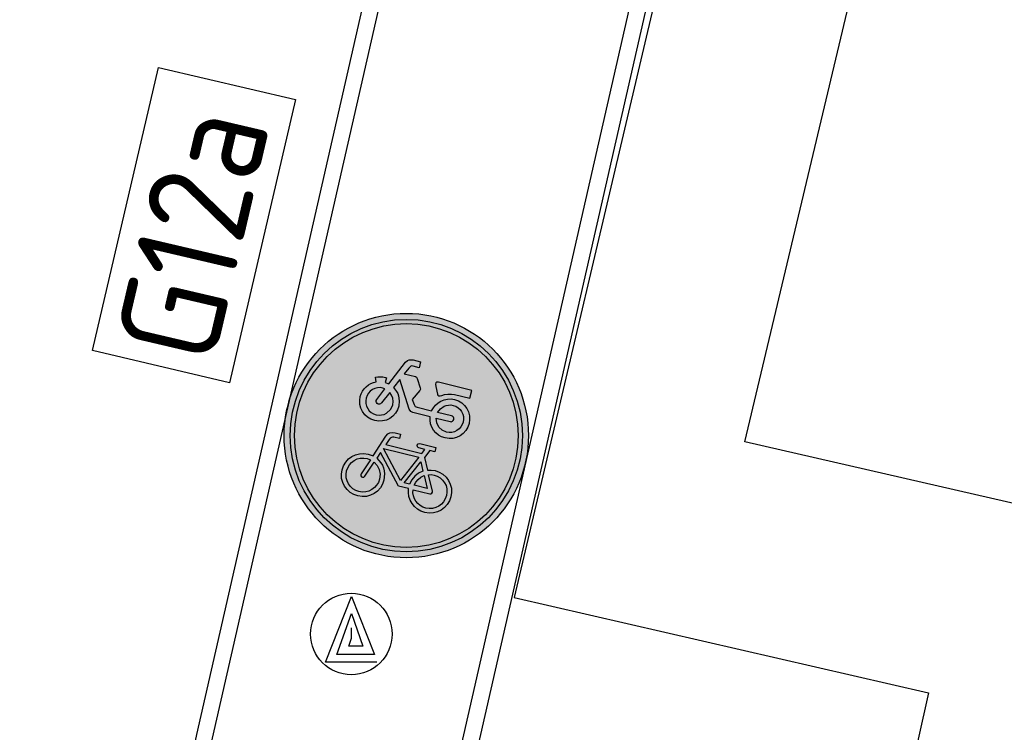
# Model space of a CAD drawing. Header units: metres. Extents: x 116958 to 118326, y 475500 to 477904.
# Tile 867 of 1001: x 117627.9 to 117632.73, y 476761.14 to 476764.63. Entities that reach past the tile are written whole.
import ezdxf

# ---------------------------------------------------------------- set-up
doc = ezdxf.new("R2010")
doc.units = ezdxf.units.M
doc.header["$LTSCALE"] = 0.2
doc.layers.get('0').update_dxf_attribs({"color": 6})
for name, color, linetype in [('B-WE-IE-TERREINAFSCHEIDING_KUNSTMATIG_HEKWERK-G', 252, 'HEKWERK'), ('N-WE-IE-MEUBILAIR_WEGMEUBILAIR_VERKEERSBORD-G', 7, 'Continuous'), ('N-WE-IE-MEUBILAIR_WEGMEUBILAIR_VERKEERSBORD-PAAL', 2, 'Continuous'), ('N-WE-VH-KANTOPSLUITING_ACHTERKANTBAND-G', 251, 'Continuous'), ('N-WE-VH-KANTOPSLUITING_OPSLUITBAND_80X200-G', 251, 'Continuous'), ('to-xx-bibcontour', 7, 'Continuous'), ('to-xx-bibkleur', 7, 'Continuous'), ('X-XX-WERKGRENS-G', 4, 'WERKGRENS')]:
    doc.layers.add(name, color=color, linetype=linetype)
doc.styles.get("Standard").update_dxf_attribs({"font": 'isocp.shx'})
doc.linetypes.add('HEKWERK', pattern='A,5,-1,[103,standaard.shx,S=0.5,R=0,X=0,Y=0],-1', length=7)
doc.linetypes.add('WERKGRENS', pattern='A,5,-2,[100,standaard.shx,S=1,R=0,X=0,Y=0],-2', length=9)

# ---------------------------------------------------------------- blocks, each defined once
blk = doc.blocks.new('G12a')
at = {"layer": 'to-xx-bibkleur'}
h = blk.add_hatch(color=150, dxfattribs=at)
h.paths.add_polyline_path([(0.3, 0.3, 1), (-0.3, 0.3, 1)])
h.paths.add_polyline_path([(-0.2852, 0.3, -1), (0.2852, 0.3, -1)], flags=16)
h.paths.add_polyline_path([(-0.2747, 0.3, -1), (0.2747, 0.3, -1)], flags=0)
h.paths.add_polyline_path([(0.1413, 0.1912), (0.1424, 0.1805), (0.1413, 0.1698), (0.1383, 0.1599), (0.1334, 0.1509), (0.1268, 0.143), (0.1191, 0.1366), (0.1099, 0.1316), (0.1, 0.1285), (0.0893, 0.1275), (0.0794, 0.1284), (0.07, 0.1311), (0.0614, 0.1355), (0.0538, 0.1412), (0.0474, 0.1483), (0.0422, 0.1564), (0.0384, 0.1654), (0.0364, 0.175), (0.0111, 0.175), (-0.0515, 0.2444), (-0.0572, 0.2284), (-0.0447, 0.2203), (-0.0395, 0.2151), (-0.0352, 0.2093), (-0.0317, 0.2029), (-0.0291, 0.1959), (-0.027, 0.1805), (-0.0281, 0.1698), (-0.0311, 0.1599), (-0.036, 0.1509), (-0.0425, 0.143), (-0.0503, 0.1366), (-0.0595, 0.1316), (-0.0694, 0.1285), (-0.08, 0.1275), (-0.0907, 0.1285), (-0.1006, 0.1316), (-0.1096, 0.1366), (-0.1175, 0.143), (-0.1239, 0.1509), (-0.129, 0.1599), (-0.132, 0.1698), (-0.1331, 0.1805), (-0.132, 0.1912), (-0.129, 0.2011), (-0.1239, 0.2102), (-0.1175, 0.218), (-0.1096, 0.2244), (-0.1006, 0.2293), (-0.0907, 0.2324), (-0.08, 0.2334), (-0.0675, 0.2322), (-0.0483, 0.2865), (-0.0451, 0.2932), (-0.0412, 0.2971), (-0.0357, 0.2991), (-0.0285, 0.2997), (-0.0146, 0.2997), (-0.0146, 0.2889), (-0.0285, 0.2889), (-0.0319, 0.2883), (-0.0346, 0.2868), (-0.0369, 0.2843), (-0.0386, 0.2808), (-0.0436, 0.2668), (0.0477, 0.2668), (0.0527, 0.2779), (0.037, 0.2779), (0.0349, 0.2784), (0.0332, 0.2796), (0.0316, 0.2834), (0.0332, 0.2874), (0.037, 0.2889), (0.0777, 0.2889), (0.0777, 0.2779), (0.0649, 0.2779), (0.0559, 0.2583), (0.0706, 0.2301), (0.0797, 0.2325), (0.0893, 0.2334), (0.1, 0.2324), (0.1099, 0.2293), (0.1191, 0.2244), (0.1268, 0.218), (0.1334, 0.2102), (0.1383, 0.2011)], flags=0)
h.paths.add_polyline_path([(0.1302, 0.1889), (0.1311, 0.1805), (0.1302, 0.1721), (0.1278, 0.1642), (0.1241, 0.1572), (0.1189, 0.1509), (0.1128, 0.1458), (0.1056, 0.1419), (0.0977, 0.1395), (0.0893, 0.1386), (0.0817, 0.1393), (0.0744, 0.1413), (0.0677, 0.1447), (0.0617, 0.1491), (0.0567, 0.1544), (0.0526, 0.1607), (0.0495, 0.1677), (0.0479, 0.175), (0.0903, 0.175), (0.093, 0.1758), (0.0948, 0.1776), (0.0956, 0.1801), (0.095, 0.1828), (0.0759, 0.2198), (0.0825, 0.2217), (0.0893, 0.2223), (0.0977, 0.2214), (0.1056, 0.2189), (0.1128, 0.2153), (0.1189, 0.2101), (0.1241, 0.204), (0.1278, 0.1968)], flags=0)
h.paths.add_polyline_path([(0.1342, 0.3385), (0.1282, 0.3313), (0.121, 0.3253), (0.1128, 0.3208), (0.1037, 0.318), (0.0938, 0.317), (0.0849, 0.3179), (0.0764, 0.3202), (0.0686, 0.324), (0.0617, 0.329), (0.0558, 0.3353), (0.0511, 0.3424), (0.0477, 0.3503), (0.0456, 0.3589), (0.0021, 0.3589), (-0.0038, 0.3603), (-0.0088, 0.3648), (-0.0485, 0.4301), (-0.0587, 0.4072), (-0.0491, 0.3996), (-0.0451, 0.395), (-0.0418, 0.3898), (-0.0371, 0.3784), (-0.0354, 0.3656), (-0.0363, 0.3558), (-0.0392, 0.3467), (-0.0436, 0.3385), (-0.0495, 0.3313), (-0.0567, 0.3253), (-0.0651, 0.3208), (-0.0742, 0.318), (-0.084, 0.317), (-0.0938, 0.318), (-0.1029, 0.3208), (-0.1111, 0.3253), (-0.1185, 0.3313), (-0.1244, 0.3385), (-0.129, 0.3467), (-0.1317, 0.3558), (-0.1328, 0.3656), (-0.1322, 0.3731), (-0.1307, 0.3801), (-0.1279, 0.3868), (-0.1244, 0.3929), (-0.1201, 0.3984), (-0.1151, 0.4033), (-0.1093, 0.4072), (-0.1031, 0.4104), (-0.1078, 0.4214), (-0.1029, 0.4234), (-0.0971, 0.4247), (-0.0907, 0.4258), (-0.084, 0.4263), (-0.0814, 0.4261), (-0.0814, 0.4142), (-0.0723, 0.4127), (-0.0448, 0.4746), (-0.0415, 0.4792), (-0.0378, 0.4821), (-0.0335, 0.4836), (-0.0284, 0.4841), (-0.0092, 0.4841), (-0.0092, 0.4694), (-0.0244, 0.4694), (-0.0278, 0.4691), (-0.0302, 0.4679), (-0.034, 0.4623), (-0.0413, 0.4461), (-0.0131, 0.4461), (-0.0104, 0.4452), (-0.0076, 0.4427), (0.0053, 0.4222), (0.0064, 0.4186), (0.0056, 0.4156), (-0.0069, 0.3892), (0.0003, 0.3782), (0.0038, 0.3747), (0.009, 0.3737), (0.0459, 0.3737), (0.0482, 0.3821), (0.0517, 0.3898), (0.0564, 0.3967), (0.0622, 0.4026), (0.0691, 0.4075), (0.0767, 0.4112), (0.0851, 0.4135), (0.0938, 0.4142), (0.1037, 0.4133), (0.1128, 0.4104), (0.121, 0.406), (0.1282, 0.4001), (0.1342, 0.3929), (0.1387, 0.3845), (0.1416, 0.3754), (0.1425, 0.3656), (0.1416, 0.3558), (0.1387, 0.3467)], flags=0)
h.paths.add_polyline_path([(0.1218, 0.3468), (0.1177, 0.3417), (0.1127, 0.3375), (0.107, 0.3345), (0.1006, 0.3325), (0.0938, 0.3317), (0.0822, 0.3339), (0.0724, 0.3395), (0.0652, 0.3482), (0.061, 0.3589), (0.096, 0.3589), (0.0989, 0.3595), (0.1014, 0.361), (0.1031, 0.3635), (0.1037, 0.3664), (0.1031, 0.3693), (0.1014, 0.3715), (0.0989, 0.3731), (0.096, 0.3737), (0.0611, 0.3737), (0.0655, 0.384), (0.0729, 0.3921), (0.0774, 0.3952), (0.0825, 0.3975), (0.088, 0.399), (0.0938, 0.3994), (0.1006, 0.3988), (0.107, 0.3968), (0.1127, 0.3936), (0.1177, 0.3895), (0.1218, 0.3845), (0.125, 0.3789), (0.127, 0.3725), (0.1276, 0.3656), (0.127, 0.3589), (0.125, 0.3525)], flags=0)
h.paths.add_polyline_path([(0.081, 0.186), (0.048, 0.186), (0.0502, 0.1948), (0.054, 0.2026), (0.0593, 0.2096), (0.0659, 0.2151)], flags=0)
h.paths.add_polyline_path([(0.0607, 0.225), (0.0515, 0.2177), (0.0441, 0.2086), (0.039, 0.198), (0.0364, 0.186), (0.0229, 0.186), (0.0502, 0.2456)], flags=0)
h.paths.add_polyline_path([(0.0427, 0.2558), (0.0127, 0.1898), (-0.047, 0.2558)], flags=0)
h.paths.add_polyline_path([(0.1294, 0.4263), (0.0909, 0.4263), (0.0831, 0.4254), (0.0747, 0.4231), (0.0671, 0.42), (0.0613, 0.4168), (0.0573, 0.4147), (0.0541, 0.4139), (0.0517, 0.4147), (0.05, 0.4167), (0.0416, 0.434), (0.0396, 0.4394), (0.0396, 0.443), (0.0416, 0.4453), (0.0454, 0.4461), (0.1294, 0.4461)], flags=0)
h.paths.add_polyline_path([(-0.0381, 0.1805), (-0.039, 0.1721), (-0.0415, 0.1642), (-0.0451, 0.1572), (-0.0503, 0.1509), (-0.0566, 0.1458), (-0.0637, 0.1419), (-0.0717, 0.1395), (-0.08, 0.1386), (-0.0884, 0.1395), (-0.0964, 0.1419), (-0.1034, 0.1458), (-0.1096, 0.1509), (-0.1146, 0.1572), (-0.1185, 0.1642), (-0.1209, 0.1721), (-0.1218, 0.1805), (-0.1209, 0.1889), (-0.1185, 0.1968), (-0.1146, 0.204), (-0.1096, 0.2101), (-0.1034, 0.2153), (-0.0964, 0.2189), (-0.0884, 0.2214), (-0.08, 0.2223), (-0.0715, 0.2212), (-0.0852, 0.1822), (-0.0855, 0.1794), (-0.0845, 0.1772), (-0.0825, 0.1756), (-0.08, 0.175), (-0.0767, 0.1762), (-0.0747, 0.1788), (-0.061, 0.2177), (-0.052, 0.2118), (-0.0447, 0.2031), (-0.0398, 0.1926)], flags=0)
h.paths.add_polyline_path([(-0.0529, 0.3525), (-0.0602, 0.3417), (-0.0652, 0.3375), (-0.0709, 0.3345), (-0.0771, 0.3325), (-0.084, 0.3317), (-0.0907, 0.3325), (-0.0971, 0.3345), (-0.1029, 0.3375), (-0.1079, 0.3417), (-0.1121, 0.3468), (-0.1151, 0.3525), (-0.1171, 0.3589), (-0.1179, 0.3656), (-0.1171, 0.3725), (-0.1151, 0.3789), (-0.1121, 0.3845), (-0.1079, 0.3895), (-0.1029, 0.3936), (-0.0971, 0.3968), (-0.0907, 0.3988), (-0.084, 0.3994), (-0.0785, 0.399), (-0.0918, 0.3689), (-0.0924, 0.3662), (-0.0919, 0.3633), (-0.0904, 0.3609), (-0.0881, 0.359), (-0.0852, 0.3584), (-0.0825, 0.359), (-0.08, 0.3606), (-0.0784, 0.363), (-0.0646, 0.3927), (-0.0587, 0.3875), (-0.0543, 0.3811), (-0.0514, 0.3738), (-0.0503, 0.3656), (-0.0509, 0.3589)], flags=0)
h = blk.add_hatch(color=255, dxfattribs=at)
edge = h.paths.add_edge_path(flags=16)
edge.add_arc((0, 0.3), 0.2747, 0, 360)
edge = h.paths.add_edge_path()
edge.add_arc((0, 0.3), 0.2852, 0, 360)
h = blk.add_hatch(color=255, dxfattribs=at)
h.paths.add_polyline_path([(-0.0646, 0.3927), (-0.0784, 0.363), (-0.08, 0.3606), (-0.0825, 0.359), (-0.0852, 0.3584), (-0.0881, 0.359), (-0.0904, 0.3609), (-0.0919, 0.3633), (-0.0924, 0.3662), (-0.0918, 0.3689), (-0.0785, 0.399), (-0.084, 0.3994), (-0.0907, 0.3988), (-0.0971, 0.3968), (-0.1029, 0.3936), (-0.1079, 0.3895), (-0.1121, 0.3845), (-0.1151, 0.3789), (-0.1171, 0.3725), (-0.1179, 0.3656), (-0.1171, 0.3589), (-0.1151, 0.3525), (-0.1121, 0.3468), (-0.1079, 0.3417), (-0.1029, 0.3375), (-0.0971, 0.3345), (-0.0907, 0.3325), (-0.084, 0.3317), (-0.0771, 0.3325), (-0.0709, 0.3345), (-0.0652, 0.3375), (-0.0602, 0.3417), (-0.0529, 0.3525), (-0.0509, 0.3589), (-0.0503, 0.3656), (-0.0514, 0.3738), (-0.0543, 0.3811), (-0.0587, 0.3875)], flags=16)
h.paths.add_polyline_path([(0.061, 0.3589), (0.096, 0.3589), (0.0989, 0.3595), (0.1014, 0.361), (0.1031, 0.3635), (0.1037, 0.3664), (0.1031, 0.3693), (0.1014, 0.3715), (0.0989, 0.3731), (0.096, 0.3737), (0.0611, 0.3737), (0.0655, 0.384), (0.0729, 0.3921), (0.0774, 0.3952), (0.0825, 0.3975), (0.088, 0.399), (0.0938, 0.3994), (0.1006, 0.3988), (0.107, 0.3968), (0.1127, 0.3936), (0.1177, 0.3895), (0.1218, 0.3845), (0.125, 0.3789), (0.127, 0.3725), (0.1276, 0.3656), (0.127, 0.3589), (0.125, 0.3525), (0.1218, 0.3468), (0.1177, 0.3417), (0.1127, 0.3375), (0.107, 0.3345), (0.1006, 0.3325), (0.0938, 0.3317), (0.0822, 0.3339), (0.0724, 0.3395), (0.0652, 0.3482)], flags=16)
h.paths.add_polyline_path([(0.1294, 0.4263), (0.1294, 0.4461), (0.0454, 0.4461), (0.0416, 0.4453), (0.0396, 0.443), (0.0396, 0.4394), (0.0416, 0.434), (0.05, 0.4167), (0.0517, 0.4147), (0.0541, 0.4139), (0.0573, 0.4147), (0.0613, 0.4168), (0.0671, 0.42), (0.0747, 0.4231), (0.0831, 0.4254), (0.0909, 0.4263)], flags=17)
h.paths.add_polyline_path([(0.0003, 0.3782), (0.0038, 0.3747), (0.009, 0.3737), (0.0459, 0.3737), (0.0482, 0.3821), (0.0517, 0.3898), (0.0564, 0.3967), (0.0622, 0.4026), (0.0691, 0.4075), (0.0767, 0.4112), (0.0851, 0.4135), (0.0938, 0.4142), (0.1037, 0.4133), (0.1128, 0.4104), (0.121, 0.406), (0.1282, 0.4001), (0.1342, 0.3929), (0.1387, 0.3845), (0.1416, 0.3754), (0.1425, 0.3656), (0.1416, 0.3558), (0.1387, 0.3467), (0.1342, 0.3385), (0.1282, 0.3313), (0.121, 0.3253), (0.1128, 0.3208), (0.1037, 0.318), (0.0938, 0.317), (0.0849, 0.3179), (0.0764, 0.3202), (0.0686, 0.324), (0.0617, 0.329), (0.0558, 0.3353), (0.0511, 0.3424), (0.0477, 0.3503), (0.0456, 0.3589), (0.0021, 0.3589), (-0.0038, 0.3603), (-0.0088, 0.3648), (-0.0485, 0.4301), (-0.0587, 0.4072), (-0.0491, 0.3996), (-0.0451, 0.395), (-0.0418, 0.3898), (-0.0371, 0.3784), (-0.0354, 0.3656), (-0.0363, 0.3558), (-0.0392, 0.3467), (-0.0436, 0.3385), (-0.0495, 0.3313), (-0.0567, 0.3253), (-0.0651, 0.3208), (-0.0742, 0.318), (-0.084, 0.317), (-0.0938, 0.318), (-0.1029, 0.3208), (-0.1111, 0.3253), (-0.1185, 0.3313), (-0.1244, 0.3385), (-0.129, 0.3467), (-0.1317, 0.3558), (-0.1328, 0.3656), (-0.1322, 0.3731), (-0.1307, 0.3801), (-0.1279, 0.3868), (-0.1244, 0.3929), (-0.1201, 0.3984), (-0.1151, 0.4033), (-0.1093, 0.4072), (-0.1031, 0.4104), (-0.1078, 0.4214), (-0.1029, 0.4234), (-0.0971, 0.4247), (-0.0907, 0.4258), (-0.084, 0.4263), (-0.0814, 0.4261), (-0.0814, 0.4142), (-0.0723, 0.4127), (-0.0448, 0.4746), (-0.0415, 0.4792), (-0.0378, 0.4821), (-0.0335, 0.4836), (-0.0284, 0.4841), (-0.0092, 0.4841), (-0.0092, 0.4694), (-0.0244, 0.4694), (-0.0278, 0.4691), (-0.0302, 0.4679), (-0.034, 0.4623), (-0.0413, 0.4461), (-0.0131, 0.4461), (-0.0104, 0.4452), (-0.0076, 0.4427), (0.0053, 0.4222), (0.0064, 0.4186), (0.0056, 0.4156), (-0.0069, 0.3892)])
h.paths.add_polyline_path([(-0.0381, 0.1805), (-0.039, 0.1721), (-0.0415, 0.1642), (-0.0451, 0.1572), (-0.0503, 0.1509), (-0.0566, 0.1458), (-0.0637, 0.1419), (-0.0717, 0.1395), (-0.08, 0.1386), (-0.0884, 0.1395), (-0.0964, 0.1419), (-0.1034, 0.1458), (-0.1096, 0.1509), (-0.1146, 0.1572), (-0.1185, 0.1642), (-0.1209, 0.1721), (-0.1218, 0.1805), (-0.1209, 0.1889), (-0.1185, 0.1968), (-0.1146, 0.204), (-0.1096, 0.2101), (-0.1034, 0.2153), (-0.0964, 0.2189), (-0.0884, 0.2214), (-0.08, 0.2223), (-0.0715, 0.2212), (-0.0852, 0.1822), (-0.0855, 0.1794), (-0.0845, 0.1772), (-0.0825, 0.1756), (-0.08, 0.175), (-0.0767, 0.1762), (-0.0747, 0.1788), (-0.061, 0.2177), (-0.052, 0.2118), (-0.0447, 0.2031), (-0.0398, 0.1926)], flags=16)
h.paths.add_polyline_path([(0.0427, 0.2558), (0.0127, 0.1898), (-0.047, 0.2558)], flags=16)
h.paths.add_polyline_path([(0.0229, 0.186), (0.0502, 0.2456), (0.0607, 0.225), (0.0515, 0.2177), (0.0441, 0.2086), (0.039, 0.198), (0.0364, 0.186)], flags=16)
h.paths.add_polyline_path([(0.0759, 0.2198), (0.0825, 0.2217), (0.0893, 0.2223), (0.0977, 0.2214), (0.1056, 0.2189), (0.1128, 0.2153), (0.1189, 0.2101), (0.1241, 0.204), (0.1278, 0.1968), (0.1302, 0.1889), (0.1311, 0.1805), (0.1302, 0.1721), (0.1278, 0.1642), (0.1241, 0.1572), (0.1189, 0.1509), (0.1128, 0.1458), (0.1056, 0.1419), (0.0977, 0.1395), (0.0893, 0.1386), (0.0817, 0.1393), (0.0744, 0.1413), (0.0677, 0.1447), (0.0617, 0.1491), (0.0567, 0.1544), (0.0526, 0.1607), (0.0495, 0.1677), (0.0479, 0.175), (0.0903, 0.175), (0.093, 0.1758), (0.0948, 0.1776), (0.0956, 0.1801), (0.095, 0.1828)], flags=16)
h.paths.add_polyline_path([(0.0659, 0.2151), (0.081, 0.186), (0.048, 0.186), (0.0502, 0.1948), (0.054, 0.2026), (0.0593, 0.2096)], flags=16)
h.paths.add_polyline_path([(0.0777, 0.2889), (0.0777, 0.2779), (0.0649, 0.2779), (0.0559, 0.2583), (0.0706, 0.2301), (0.0797, 0.2325), (0.0893, 0.2334), (0.1, 0.2324), (0.1099, 0.2293), (0.1191, 0.2244), (0.1268, 0.218), (0.1334, 0.2102), (0.1383, 0.2011), (0.1413, 0.1912), (0.1424, 0.1805), (0.1413, 0.1698), (0.1383, 0.1599), (0.1334, 0.1509), (0.1268, 0.143), (0.1191, 0.1366), (0.1099, 0.1316), (0.1, 0.1285), (0.0893, 0.1275), (0.0794, 0.1284), (0.07, 0.1311), (0.0614, 0.1355), (0.0538, 0.1412), (0.0474, 0.1483), (0.0422, 0.1564), (0.0384, 0.1654), (0.0364, 0.175), (0.0111, 0.175), (-0.0515, 0.2444), (-0.0572, 0.2284), (-0.0447, 0.2203), (-0.0395, 0.2151), (-0.0352, 0.2093), (-0.0317, 0.2029), (-0.0291, 0.1959), (-0.027, 0.1805), (-0.0281, 0.1698), (-0.0311, 0.1599), (-0.036, 0.1509), (-0.0425, 0.143), (-0.0503, 0.1366), (-0.0595, 0.1316), (-0.0694, 0.1285), (-0.08, 0.1275), (-0.0907, 0.1285), (-0.1006, 0.1316), (-0.1096, 0.1366), (-0.1175, 0.143), (-0.1239, 0.1509), (-0.129, 0.1599), (-0.132, 0.1698), (-0.1331, 0.1805), (-0.132, 0.1912), (-0.129, 0.2011), (-0.1239, 0.2102), (-0.1175, 0.218), (-0.1096, 0.2244), (-0.1006, 0.2293), (-0.0907, 0.2324), (-0.08, 0.2334), (-0.0675, 0.2322), (-0.0483, 0.2865), (-0.0451, 0.2932), (-0.0412, 0.2971), (-0.0357, 0.2991), (-0.0285, 0.2997), (-0.0146, 0.2997), (-0.0146, 0.2889), (-0.0285, 0.2889), (-0.0319, 0.2883), (-0.0346, 0.2868), (-0.0369, 0.2843), (-0.0386, 0.2808), (-0.0436, 0.2668), (0.0477, 0.2668), (0.0527, 0.2779), (0.037, 0.2779), (0.0349, 0.2784), (0.0332, 0.2796), (0.0316, 0.2834), (0.0332, 0.2874), (0.037, 0.2889)])
at = {"layer": 'to-xx-bibcontour', "color": 7}
for points in [[(0.0003, 0.3782), (0.0038, 0.3747), (0.009, 0.3737), (0.0459, 0.3737), (0.0482, 0.3821), (0.0517, 0.3898), (0.0564, 0.3967), (0.0622, 0.4026), (0.0691, 0.4075), (0.0767, 0.4112), (0.0851, 0.4135), (0.0938, 0.4142), (0.1037, 0.4133), (0.1128, 0.4104), (0.121, 0.406), (0.1282, 0.4001), (0.1342, 0.3929), (0.1387, 0.3845), (0.1416, 0.3754), (0.1425, 0.3656), (0.1416, 0.3558), (0.1387, 0.3467), (0.1342, 0.3385), (0.1282, 0.3313), (0.121, 0.3253), (0.1128, 0.3208), (0.1037, 0.318), (0.0938, 0.317), (0.0849, 0.3179), (0.0764, 0.3202), (0.0686, 0.324), (0.0617, 0.329), (0.0558, 0.3353), (0.0511, 0.3424), (0.0477, 0.3503), (0.0456, 0.3589), (0.0021, 0.3589), (-0.0038, 0.3603), (-0.0088, 0.3648), (-0.0485, 0.4301), (-0.0587, 0.4072), (-0.0491, 0.3996), (-0.0451, 0.395), (-0.0418, 0.3898), (-0.0371, 0.3784), (-0.0354, 0.3656), (-0.0363, 0.3558), (-0.0392, 0.3467), (-0.0436, 0.3385), (-0.0495, 0.3313), (-0.0567, 0.3253), (-0.0651, 0.3208), (-0.0742, 0.318), (-0.084, 0.317), (-0.0938, 0.318), (-0.1029, 0.3208), (-0.1111, 0.3253), (-0.1185, 0.3313), (-0.1244, 0.3385), (-0.129, 0.3467), (-0.1317, 0.3558), (-0.1328, 0.3656), (-0.1322, 0.3731), (-0.1307, 0.3801), (-0.1279, 0.3868), (-0.1244, 0.3929), (-0.1201, 0.3984), (-0.1151, 0.4033), (-0.1093, 0.4072), (-0.1031, 0.4104), (-0.1078, 0.4214), (-0.1029, 0.4234), (-0.0971, 0.4247), (-0.0907, 0.4258), (-0.084, 0.4263), (-0.0814, 0.4261), (-0.0814, 0.4142), (-0.0723, 0.4127), (-0.0448, 0.4746), (-0.0415, 0.4792), (-0.0378, 0.4821), (-0.0335, 0.4836), (-0.0284, 0.4841), (-0.0092, 0.4841), (-0.0092, 0.4694), (-0.0244, 0.4694), (-0.0278, 0.4691), (-0.0302, 0.4679), (-0.034, 0.4623), (-0.0413, 0.4461), (-0.0131, 0.4461), (-0.0104, 0.4452), (-0.0076, 0.4427), (0.0053, 0.4222), (0.0064, 0.4186), (0.0056, 0.4156), (-0.0069, 0.3892), (0.0003, 0.3782)], [(0.1294, 0.4263), (0.1294, 0.4461), (0.0454, 0.4461), (0.0416, 0.4453), (0.0396, 0.443), (0.0396, 0.4394), (0.0416, 0.434), (0.05, 0.4167), (0.0517, 0.4147), (0.0541, 0.4139), (0.0573, 0.4147), (0.0613, 0.4168), (0.0671, 0.42), (0.0747, 0.4231), (0.0831, 0.4254), (0.0909, 0.4263), (0.1294, 0.4263)], [(-0.0646, 0.3927), (-0.0784, 0.363), (-0.08, 0.3606), (-0.0825, 0.359), (-0.0852, 0.3584), (-0.0881, 0.359), (-0.0904, 0.3609), (-0.0919, 0.3633), (-0.0924, 0.3662), (-0.0918, 0.3689), (-0.0785, 0.399), (-0.084, 0.3994), (-0.0907, 0.3988), (-0.0971, 0.3968), (-0.1029, 0.3936), (-0.1079, 0.3895), (-0.1121, 0.3845), (-0.1151, 0.3789), (-0.1171, 0.3725), (-0.1179, 0.3656), (-0.1171, 0.3589), (-0.1151, 0.3525), (-0.1121, 0.3468), (-0.1079, 0.3417), (-0.1029, 0.3375), (-0.0971, 0.3345), (-0.0907, 0.3325), (-0.084, 0.3317), (-0.0771, 0.3325), (-0.0709, 0.3345), (-0.0652, 0.3375), (-0.0602, 0.3417), (-0.0529, 0.3525), (-0.0509, 0.3589), (-0.0503, 0.3656), (-0.0514, 0.3738), (-0.0543, 0.3811), (-0.0587, 0.3875), (-0.0646, 0.3927)], [(0.061, 0.3589), (0.096, 0.3589), (0.0989, 0.3595), (0.1014, 0.361), (0.1031, 0.3635), (0.1037, 0.3664), (0.1031, 0.3693), (0.1014, 0.3715), (0.0989, 0.3731), (0.096, 0.3737), (0.0611, 0.3737), (0.0655, 0.384), (0.0729, 0.3921), (0.0774, 0.3952), (0.0825, 0.3975), (0.088, 0.399), (0.0938, 0.3994), (0.1006, 0.3988), (0.107, 0.3968), (0.1127, 0.3936), (0.1177, 0.3895), (0.1218, 0.3845), (0.125, 0.3789), (0.127, 0.3725), (0.1276, 0.3656), (0.127, 0.3589), (0.125, 0.3525), (0.1218, 0.3468), (0.1177, 0.3417), (0.1127, 0.3375), (0.107, 0.3345), (0.1006, 0.3325), (0.0938, 0.3317), (0.0822, 0.3339), (0.0724, 0.3395), (0.0652, 0.3482), (0.061, 0.3589)], [(0.0777, 0.2889), (0.0777, 0.2779), (0.0649, 0.2779), (0.0559, 0.2583), (0.0706, 0.2301), (0.0797, 0.2325), (0.0893, 0.2334), (0.1, 0.2324), (0.1099, 0.2293), (0.1191, 0.2244), (0.1268, 0.218), (0.1334, 0.2102), (0.1383, 0.2011), (0.1413, 0.1912), (0.1424, 0.1805), (0.1413, 0.1698), (0.1383, 0.1599), (0.1334, 0.1509), (0.1268, 0.143), (0.1191, 0.1366), (0.1099, 0.1316), (0.1, 0.1285), (0.0893, 0.1275), (0.0794, 0.1284), (0.07, 0.1311), (0.0614, 0.1355), (0.0538, 0.1412), (0.0474, 0.1483), (0.0422, 0.1564), (0.0384, 0.1654), (0.0364, 0.175), (0.0111, 0.175), (-0.0515, 0.2444), (-0.0572, 0.2284), (-0.0447, 0.2203), (-0.0395, 0.2151), (-0.0352, 0.2093), (-0.0317, 0.2029), (-0.0291, 0.1959), (-0.027, 0.1805), (-0.0281, 0.1698), (-0.0311, 0.1599), (-0.036, 0.1509), (-0.0425, 0.143), (-0.0503, 0.1366), (-0.0595, 0.1316), (-0.0694, 0.1285), (-0.08, 0.1275), (-0.0907, 0.1285), (-0.1006, 0.1316), (-0.1096, 0.1366), (-0.1175, 0.143), (-0.1239, 0.1509), (-0.129, 0.1599), (-0.132, 0.1698), (-0.1331, 0.1805), (-0.132, 0.1912), (-0.129, 0.2011), (-0.1239, 0.2102), (-0.1175, 0.218), (-0.1096, 0.2244), (-0.1006, 0.2293), (-0.0907, 0.2324), (-0.08, 0.2334), (-0.0675, 0.2322), (-0.0483, 0.2865), (-0.0451, 0.2932), (-0.0412, 0.2971), (-0.0357, 0.2991), (-0.0285, 0.2997), (-0.0146, 0.2997), (-0.0146, 0.2889), (-0.0285, 0.2889), (-0.0319, 0.2883), (-0.0346, 0.2868), (-0.0369, 0.2843), (-0.0386, 0.2808), (-0.0436, 0.2668), (0.0477, 0.2668), (0.0527, 0.2779), (0.037, 0.2779), (0.0349, 0.2784), (0.0332, 0.2796), (0.0316, 0.2834), (0.0332, 0.2874), (0.037, 0.2889), (0.0777, 0.2889)], [(0.0427, 0.2558), (0.0127, 0.1898), (-0.047, 0.2558), (0.0427, 0.2558)], [(0.0229, 0.186), (0.0502, 0.2456), (0.0607, 0.225), (0.0515, 0.2177), (0.0441, 0.2086), (0.039, 0.198), (0.0364, 0.186), (0.0229, 0.186)], [(-0.0381, 0.1805), (-0.039, 0.1721), (-0.0415, 0.1642), (-0.0451, 0.1572), (-0.0503, 0.1509), (-0.0566, 0.1458), (-0.0637, 0.1419), (-0.0717, 0.1395), (-0.08, 0.1386), (-0.0884, 0.1395), (-0.0964, 0.1419), (-0.1034, 0.1458), (-0.1096, 0.1509), (-0.1146, 0.1572), (-0.1185, 0.1642), (-0.1209, 0.1721), (-0.1218, 0.1805), (-0.1209, 0.1889), (-0.1185, 0.1968), (-0.1146, 0.204), (-0.1096, 0.2101), (-0.1034, 0.2153), (-0.0964, 0.2189), (-0.0884, 0.2214), (-0.08, 0.2223), (-0.0715, 0.2212), (-0.0852, 0.1822), (-0.0855, 0.1794), (-0.0845, 0.1772), (-0.0825, 0.1756), (-0.08, 0.175), (-0.0767, 0.1762), (-0.0747, 0.1788), (-0.061, 0.2177), (-0.052, 0.2118), (-0.0447, 0.2031), (-0.0398, 0.1926), (-0.0381, 0.1805)], [(0.0759, 0.2198), (0.0825, 0.2217), (0.0893, 0.2223), (0.0977, 0.2214), (0.1056, 0.2189), (0.1128, 0.2153), (0.1189, 0.2101), (0.1241, 0.204), (0.1278, 0.1968), (0.1302, 0.1889), (0.1311, 0.1805), (0.1302, 0.1721), (0.1278, 0.1642), (0.1241, 0.1572), (0.1189, 0.1509), (0.1128, 0.1458), (0.1056, 0.1419), (0.0977, 0.1395), (0.0893, 0.1386), (0.0817, 0.1393), (0.0744, 0.1413), (0.0677, 0.1447), (0.0617, 0.1491), (0.0567, 0.1544), (0.0526, 0.1607), (0.0495, 0.1677), (0.0479, 0.175), (0.0903, 0.175), (0.093, 0.1758), (0.0948, 0.1776), (0.0956, 0.1801), (0.095, 0.1828), (0.0759, 0.2198)], [(0.0659, 0.2151), (0.081, 0.186), (0.048, 0.186), (0.0502, 0.1948), (0.054, 0.2026), (0.0593, 0.2096), (0.0659, 0.2151)]]:
    blk.add_lwpolyline(points, dxfattribs=at)
for radius in [0.3, 0.2852, 0.2747]:
    blk.add_circle((0, 0.3), radius, dxfattribs=at)
at = {"layer": 'to-xx-bibkleur', "color": 255}
for points in [[(0.0003, 0.3782), (0.0038, 0.3747), (0.009, 0.3737), (0.0459, 0.3737), (0.0482, 0.3821), (0.0517, 0.3898), (0.0564, 0.3967), (0.0622, 0.4026), (0.0691, 0.4075), (0.0767, 0.4112), (0.0851, 0.4135), (0.0938, 0.4142), (0.1037, 0.4133), (0.1128, 0.4104), (0.121, 0.406), (0.1282, 0.4001), (0.1342, 0.3929), (0.1387, 0.3845), (0.1416, 0.3754), (0.1425, 0.3656), (0.1416, 0.3558), (0.1387, 0.3467), (0.1342, 0.3385), (0.1282, 0.3313), (0.121, 0.3253), (0.1128, 0.3208), (0.1037, 0.318), (0.0938, 0.317), (0.0849, 0.3179), (0.0764, 0.3202), (0.0686, 0.324), (0.0617, 0.329), (0.0558, 0.3353), (0.0511, 0.3424), (0.0477, 0.3503), (0.0456, 0.3589), (0.0021, 0.3589), (-0.0038, 0.3603), (-0.0088, 0.3648), (-0.0485, 0.4301), (-0.0587, 0.4072), (-0.0491, 0.3996), (-0.0451, 0.395), (-0.0418, 0.3898), (-0.0371, 0.3784), (-0.0354, 0.3656), (-0.0363, 0.3558), (-0.0392, 0.3467), (-0.0436, 0.3385), (-0.0495, 0.3313), (-0.0567, 0.3253), (-0.0651, 0.3208), (-0.0742, 0.318), (-0.084, 0.317), (-0.0938, 0.318), (-0.1029, 0.3208), (-0.1111, 0.3253), (-0.1185, 0.3313), (-0.1244, 0.3385), (-0.129, 0.3467), (-0.1317, 0.3558), (-0.1328, 0.3656), (-0.1322, 0.3731), (-0.1307, 0.3801), (-0.1279, 0.3868), (-0.1244, 0.3929), (-0.1201, 0.3984), (-0.1151, 0.4033), (-0.1093, 0.4072), (-0.1031, 0.4104), (-0.1078, 0.4214), (-0.1029, 0.4234), (-0.0971, 0.4247), (-0.0907, 0.4258), (-0.084, 0.4263), (-0.0814, 0.4261), (-0.0814, 0.4142), (-0.0723, 0.4127), (-0.0448, 0.4746), (-0.0415, 0.4792), (-0.0378, 0.4821), (-0.0335, 0.4836), (-0.0284, 0.4841), (-0.0092, 0.4841), (-0.0092, 0.4694), (-0.0244, 0.4694), (-0.0278, 0.4691), (-0.0302, 0.4679), (-0.034, 0.4623), (-0.0413, 0.4461), (-0.0131, 0.4461), (-0.0104, 0.4452), (-0.0076, 0.4427), (0.0053, 0.4222), (0.0064, 0.4186), (0.0056, 0.4156), (-0.0069, 0.3892), (0.0003, 0.3782)], [(0.1294, 0.4263), (0.1294, 0.4461), (0.0454, 0.4461), (0.0416, 0.4453), (0.0396, 0.443), (0.0396, 0.4394), (0.0416, 0.434), (0.05, 0.4167), (0.0517, 0.4147), (0.0541, 0.4139), (0.0573, 0.4147), (0.0613, 0.4168), (0.0671, 0.42), (0.0747, 0.4231), (0.0831, 0.4254), (0.0909, 0.4263), (0.1294, 0.4263)], [(-0.0646, 0.3927), (-0.0784, 0.363), (-0.08, 0.3606), (-0.0825, 0.359), (-0.0852, 0.3584), (-0.0881, 0.359), (-0.0904, 0.3609), (-0.0919, 0.3633), (-0.0924, 0.3662), (-0.0918, 0.3689), (-0.0785, 0.399), (-0.084, 0.3994), (-0.0907, 0.3988), (-0.0971, 0.3968), (-0.1029, 0.3936), (-0.1079, 0.3895), (-0.1121, 0.3845), (-0.1151, 0.3789), (-0.1171, 0.3725), (-0.1179, 0.3656), (-0.1171, 0.3589), (-0.1151, 0.3525), (-0.1121, 0.3468), (-0.1079, 0.3417), (-0.1029, 0.3375), (-0.0971, 0.3345), (-0.0907, 0.3325), (-0.084, 0.3317), (-0.0771, 0.3325), (-0.0709, 0.3345), (-0.0652, 0.3375), (-0.0602, 0.3417), (-0.0529, 0.3525), (-0.0509, 0.3589), (-0.0503, 0.3656), (-0.0514, 0.3738), (-0.0543, 0.3811), (-0.0587, 0.3875), (-0.0646, 0.3927)], [(0.061, 0.3589), (0.096, 0.3589), (0.0989, 0.3595), (0.1014, 0.361), (0.1031, 0.3635), (0.1037, 0.3664), (0.1031, 0.3693), (0.1014, 0.3715), (0.0989, 0.3731), (0.096, 0.3737), (0.0611, 0.3737), (0.0655, 0.384), (0.0729, 0.3921), (0.0774, 0.3952), (0.0825, 0.3975), (0.088, 0.399), (0.0938, 0.3994), (0.1006, 0.3988), (0.107, 0.3968), (0.1127, 0.3936), (0.1177, 0.3895), (0.1218, 0.3845), (0.125, 0.3789), (0.127, 0.3725), (0.1276, 0.3656), (0.127, 0.3589), (0.125, 0.3525), (0.1218, 0.3468), (0.1177, 0.3417), (0.1127, 0.3375), (0.107, 0.3345), (0.1006, 0.3325), (0.0938, 0.3317), (0.0822, 0.3339), (0.0724, 0.3395), (0.0652, 0.3482), (0.061, 0.3589)], [(0.0777, 0.2889), (0.0777, 0.2779), (0.0649, 0.2779), (0.0559, 0.2583), (0.0706, 0.2301), (0.0797, 0.2325), (0.0893, 0.2334), (0.1, 0.2324), (0.1099, 0.2293), (0.1191, 0.2244), (0.1268, 0.218), (0.1334, 0.2102), (0.1383, 0.2011), (0.1413, 0.1912), (0.1424, 0.1805), (0.1413, 0.1698), (0.1383, 0.1599), (0.1334, 0.1509), (0.1268, 0.143), (0.1191, 0.1366), (0.1099, 0.1316), (0.1, 0.1285), (0.0893, 0.1275), (0.0794, 0.1284), (0.07, 0.1311), (0.0614, 0.1355), (0.0538, 0.1412), (0.0474, 0.1483), (0.0422, 0.1564), (0.0384, 0.1654), (0.0364, 0.175), (0.0111, 0.175), (-0.0515, 0.2444), (-0.0572, 0.2284), (-0.0447, 0.2203), (-0.0395, 0.2151), (-0.0352, 0.2093), (-0.0317, 0.2029), (-0.0291, 0.1959), (-0.027, 0.1805), (-0.0281, 0.1698), (-0.0311, 0.1599), (-0.036, 0.1509), (-0.0425, 0.143), (-0.0503, 0.1366), (-0.0595, 0.1316), (-0.0694, 0.1285), (-0.08, 0.1275), (-0.0907, 0.1285), (-0.1006, 0.1316), (-0.1096, 0.1366), (-0.1175, 0.143), (-0.1239, 0.1509), (-0.129, 0.1599), (-0.132, 0.1698), (-0.1331, 0.1805), (-0.132, 0.1912), (-0.129, 0.2011), (-0.1239, 0.2102), (-0.1175, 0.218), (-0.1096, 0.2244), (-0.1006, 0.2293), (-0.0907, 0.2324), (-0.08, 0.2334), (-0.0675, 0.2322), (-0.0483, 0.2865), (-0.0451, 0.2932), (-0.0412, 0.2971), (-0.0357, 0.2991), (-0.0285, 0.2997), (-0.0146, 0.2997), (-0.0146, 0.2889), (-0.0285, 0.2889), (-0.0319, 0.2883), (-0.0346, 0.2868), (-0.0369, 0.2843), (-0.0386, 0.2808), (-0.0436, 0.2668), (0.0477, 0.2668), (0.0527, 0.2779), (0.037, 0.2779), (0.0349, 0.2784), (0.0332, 0.2796), (0.0316, 0.2834), (0.0332, 0.2874), (0.037, 0.2889), (0.0777, 0.2889)], [(0.0427, 0.2558), (0.0127, 0.1898), (-0.047, 0.2558), (0.0427, 0.2558)], [(0.0229, 0.186), (0.0502, 0.2456), (0.0607, 0.225), (0.0515, 0.2177), (0.0441, 0.2086), (0.039, 0.198), (0.0364, 0.186), (0.0229, 0.186)], [(-0.0381, 0.1805), (-0.039, 0.1721), (-0.0415, 0.1642), (-0.0451, 0.1572), (-0.0503, 0.1509), (-0.0566, 0.1458), (-0.0637, 0.1419), (-0.0717, 0.1395), (-0.08, 0.1386), (-0.0884, 0.1395), (-0.0964, 0.1419), (-0.1034, 0.1458), (-0.1096, 0.1509), (-0.1146, 0.1572), (-0.1185, 0.1642), (-0.1209, 0.1721), (-0.1218, 0.1805), (-0.1209, 0.1889), (-0.1185, 0.1968), (-0.1146, 0.204), (-0.1096, 0.2101), (-0.1034, 0.2153), (-0.0964, 0.2189), (-0.0884, 0.2214), (-0.08, 0.2223), (-0.0715, 0.2212), (-0.0852, 0.1822), (-0.0855, 0.1794), (-0.0845, 0.1772), (-0.0825, 0.1756), (-0.08, 0.175), (-0.0767, 0.1762), (-0.0747, 0.1788), (-0.061, 0.2177), (-0.052, 0.2118), (-0.0447, 0.2031), (-0.0398, 0.1926), (-0.0381, 0.1805)], [(0.0759, 0.2198), (0.0825, 0.2217), (0.0893, 0.2223), (0.0977, 0.2214), (0.1056, 0.2189), (0.1128, 0.2153), (0.1189, 0.2101), (0.1241, 0.204), (0.1278, 0.1968), (0.1302, 0.1889), (0.1311, 0.1805), (0.1302, 0.1721), (0.1278, 0.1642), (0.1241, 0.1572), (0.1189, 0.1509), (0.1128, 0.1458), (0.1056, 0.1419), (0.0977, 0.1395), (0.0893, 0.1386), (0.0817, 0.1393), (0.0744, 0.1413), (0.0677, 0.1447), (0.0617, 0.1491), (0.0567, 0.1544), (0.0526, 0.1607), (0.0495, 0.1677), (0.0479, 0.175), (0.0903, 0.175), (0.093, 0.1758), (0.0948, 0.1776), (0.0956, 0.1801), (0.095, 0.1828), (0.0759, 0.2198)], [(0.0659, 0.2151), (0.081, 0.186), (0.048, 0.186), (0.0502, 0.1948), (0.054, 0.2026), (0.0593, 0.2096), (0.0659, 0.2151)]]:
    blk.add_lwpolyline(points, dxfattribs=at)
at = {"layer": 'to-xx-bibkleur', "color": 150}
blk.add_circle((0, 0.3), 0.3, dxfattribs=at)
at = {"layer": 'to-xx-bibkleur', "color": 255}
for radius in [0.2852, 0.2747]:
    blk.add_circle((0, 0.3), radius, dxfattribs=at)
blk = doc.blocks.new('Vb')
blk.add_lwpolyline([(125, -138), (-127, -138), (0, 185), (114, -100), (-71, -100), (0, 100), (56, -60), (-13, -60), (0, -20), (1, 30)])
blk.add_circle((0, 0), 200)

msp = doc.modelspace()

# ---------------------------------------------------------------- linework, layer by layer
at = {"layer": 'B-WE-IE-TERREINAFSCHEIDING_KUNSTMATIG_HEKWERK-G', "flags": 128}
msp.add_lwpolyline([(117631.021, 476764.752), (117630.3255, 476761.7972), (117632.3595, 476761.329), (117631.7059, 476758.401), (117634.6372, 476757.7262, -0.159971), (117639.6568, 476754.6932), (117641.4193, 476752.6429, 0.159878), (117644.0876, 476751.03), (117660.3871, 476747.2716)], format="xyb", dxfattribs=at)
at = {"layer": 'N-WE-IE-MEUBILAIR_WEGMEUBILAIR_VERKEERSBORD-G'}
msp.add_lwpolyline([(117628.2534, 476763.0098), (117628.5775, 476764.3995), (117629.251, 476764.242), (117628.9269, 476762.8523)], close=True, dxfattribs=at)
at = {"layer": 'N-WE-VH-KANTOPSLUITING_ACHTERKANTBAND-G', "flags": 128}
msp.add_lwpolyline([(117634.422, 476785.9319), (117634.5, 476785.9142), (117628.8417, 476761.1066, 0.413626), (117631.0335, 476757.6117)], format="xyb", dxfattribs=at)
msp.add_lwpolyline([(117635.7479, 476785.6295), (117630.1082, 476760.9032), (117631.7695, 476760.5208), (117631.0986, 476757.5147)], dxfattribs=at)
at = {"layer": 'N-WE-VH-KANTOPSLUITING_OPSLUITBAND_80X200-G', "flags": 128}
msp.add_lwpolyline([(117634.422, 476785.9319), (117628.7637, 476761.1244, 0.413626), (117631.0156, 476757.5338)], format="xyb", dxfattribs=at)
msp.add_lwpolyline([(117635.67, 476785.6473), (117630.0124, 476760.8431), (117631.6741, 476760.4606), (117631.0206, 476757.5326)], dxfattribs=at)
at = {"layer": 'X-XX-WERKGRENS-G', "flags": 128}
msp.add_lwpolyline([(117645.9664, 476862.6075), (117634.9745, 476865.2151), (117637.5487, 476876.0617), (117633.0907, 476878.0393), (117638.2837, 476901.007, 0.007003), (117641.2261, 476914.9239), (117644.7726, 476932.9417, -0.009477), (117648.7748, 476951.4191), (117682.1397, 477092.4828), (117684.9394, 477091.8206), (117690.0155, 477113.1889), (117687.195, 477113.856), (117696.0765, 477151.406), (117682.569, 477154.508), (117677.8713, 477156.5227), (117675.9192, 477151.9543), (117677.6024, 477151.2043), (117617.8745, 476891.2011, -0.141031), (117612.0508, 476885.1732), (117608.8863, 476872.1622), (117616.6333, 476870.3501), (117594.455, 476775.5815), (117591.6664, 476762.6258), (117557.231, 476770.2357), (117535.9419, 476756.7618), (117522.8248, 476758.076), (117522.1217, 476749.735), (117520.3, 476747.1782), (117535.0378, 476744.5472), (117534.9655, 476740.5123), (117573.0865, 476730.7335), (117571.947, 476714.5351), (117565.2153, 476668.0741), (117554.4462, 476619.405), (117549.0036, 476617.3363), (117546.9553, 476605.9114), (117551.0277, 476605.1813), (117550.3806, 476598.0517), (117540.2436, 476553.057), (117535.4457, 476554.0018), (117533.4709, 476545.0516), (117547.5759, 476541.9394), (117533.4564, 476476.2126), (117526.697, 476477.7436), (117522.5571, 476461.9109), (117516.7798, 476459.4835), (117507.8791, 476463.5152), (117505.8929, 476459.239), (117469.6512, 476476.107), (117445.5149, 476423.4185), (117445.9686, 476417.9861), (117435.0416, 476418.6794), (117428.1381, 476420.7705), (117425.4001, 476412.3339), (117423.6912, 476405.1972), (117410.8006, 476410.4298), (117409.7071, 476407.7657), (117426.749, 476399.88), (117460.9424, 476387.0669), (117495.1022, 476379.2249), (117493.4728, 476372.2663), (117476.7618, 476376.217), (117474.3709, 476365.4705), (117490.8262, 476361.7615), (117489.011, 476354.226), (117492.171, 476353.5189), (117480.2801, 476305.319), (117481.559, 476284.029), (117447.9268, 476135.0217), (117473.0639, 476129.3481), (117488.5463, 476194.332), (117500.5926, 476245.9149), (117521.6918, 476335.9555), (117536.0754, 476396.4563), (117539.3399, 476409.1951), (117544.6292, 476407.9663), (117544.7607, 476408.5325), (117545.6389, 476412.3232), (117546.285, 476414.5382), (117547.0023, 476416.7585), (117547.7829, 476418.9575), (117548.6263, 476421.1331), (117549.5349, 476423.2915), (117550.414, 476425.2695), (117552.6462, 476424.7384), (117556.7356, 476433.5626), (117554.5599, 476434.5709), (117556.966, 476439.6468), (117557.9232, 476441.8324), (117558.828, 476444.0327), (117559.8925, 476446.798), (117553.617, 476449.0042), (117553.6126, 476449.0122, 0.021466), (117555.4021, 476455.1954), (117565.9672, 476498.5949), (117570.3964, 476517.6724), (117575.0562, 476516.7801), (117577.8274, 476530.8025), (117583.1173, 476555.0181), (117595.7307, 476619.0793), (117602.4176, 476639.6564), (117617.4788, 476703.9645), (117625.4997, 476736.6997), (117655.2406, 476731.4882), (117659.4024, 476732.9564), (117666.8311, 476731.1227), (117669.3167, 476741.762), (117666.4014, 476742.3995, -0.426224), (117663.3904, 476747.3932), (117663.4368, 476747.5946), (117644.3123, 476752.0044, -0.159878), (117642.1777, 476753.2947), (117640.4152, 476755.3451, 0.159971), (117634.8615, 476758.7007), (117632.8983, 476759.1527), (117633.5518, 476762.0807), (117631.4578, 476762.5627), (117637.1732, 476786.5812), (117628.152, 476788.6056), (117645.9664, 476862.6075)], format="xyb", dxfattribs=at)

# ---------------------------------------------------------------- block references
at = {"layer": 'N-WE-IE-MEUBILAIR_WEGMEUBILAIR_VERKEERSBORD-G', "xscale": 2, "yscale": 2, "zscale": 2, "rotation": 346.1382142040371}
msp.add_blockref('G12a', (117629.6513, 476762.0102), dxfattribs=at)
at = {"layer": 'N-WE-IE-MEUBILAIR_WEGMEUBILAIR_VERKEERSBORD-PAAL', "xscale": 0.001, "yscale": 0.001, "zscale": 0.001}
msp.add_blockref('Vb', (117629.525, 476761.6183), dxfattribs=at)

# ---------------------------------------------------------------- texts
at = {"layer": 'N-WE-IE-MEUBILAIR_WEGMEUBILAIR_VERKEERSBORD-G'}
msp.add_text('G12a', height=0.5, rotation=76.8394, dxfattribs=at).set_placement((117628.8476, 476762.9284))

doc.saveas('drawing.dxf')
